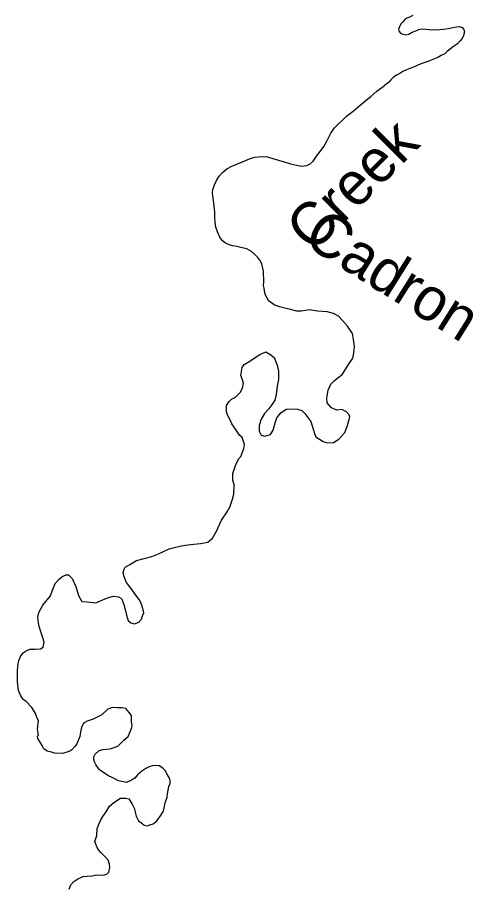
# Model space of a CAD drawing. Extents: x 31699 to 244310, y -8841 to 11474.
# Drawn here: x 102607 to 102980, y 3394 to 4106 of the extents above; entities that cross this region are included whole.
import ezdxf

# ---------------------------------------------------------------- set-up
doc = ezdxf.new("R2010")
doc.units = 0
doc.layers.add('R_Draft', color=7, linetype='Continuous')
doc.layers.add('R_Logo', color=7, linetype='Continuous')

msp = doc.modelspace()

# ---------------------------------------------------------------- linework, layer by layer
at = {"layer": 'R_Logo'}
for points in [[(102930.19, 4107.72), (102926.89, 4106.11), (102925.44, 4105.54)], [(102930.19, 4107.72), (102926.89, 4106.11), (102925.44, 4105.54)], [(102925.44, 4105.54), (102923.8, 4104.36), (102922.03, 4102.65), (102920.54, 4100.87), (102919.2, 4098.37), (102918.64, 4096.61), (102919.02, 4094.68), (102920.19, 4093.37), (102922.08, 4092.41), (102924.49, 4092), (102926.89, 4092.46), (102929.72, 4094), (102932.56, 4095.27), (102935.21, 4096.27), (102937.67, 4096.73), (102941.08, 4096.61), (102943.62, 4096.2), (102947.64, 4095.89), (102952.17, 4096.2), (102955.23, 4096.54), (102959.22, 4097.24), (102962.94, 4098), (102965.8, 4098.53), (102968.34, 4098.66), (102970.42, 4097.91), (102971.73, 4096.26), (102972.31, 4094.27), (102971.65, 4091.45), (102970.58, 4088.81), (102968.81, 4087.1), (102966.8, 4084.71), (102963.39, 4082.29), (102958.34, 4078.22), (102956.31, 4076.5), (102953.41, 4075.03), (102950.51, 4073.49), (102942.38, 4070.22), (102938.34, 4068.79), (102934.83, 4067.36), (102931.66, 4065.88), (102927.82, 4064.52), (102924.98, 4063.39), (102922.14, 4061.85), (102919.51, 4060.45), (102916.87, 4059.11), (102914.11, 4057.11), (102912.15, 4055.19), (102910.27, 4053), (102908.96, 4051.9), (102906.99, 4050.65)], [(102925.44, 4105.54), (102923.8, 4104.36), (102922.03, 4102.65), (102920.54, 4100.87), (102919.2, 4098.37), (102918.64, 4096.61), (102919.02, 4094.68), (102920.19, 4093.37), (102922.08, 4092.41), (102924.49, 4092), (102926.89, 4092.46), (102929.72, 4094), (102932.56, 4095.27), (102935.21, 4096.27), (102937.67, 4096.73), (102941.08, 4096.61), (102943.62, 4096.2), (102947.64, 4095.89), (102952.17, 4096.2), (102955.23, 4096.54), (102959.22, 4097.24), (102962.94, 4098), (102965.8, 4098.53), (102968.34, 4098.66), (102970.42, 4097.91), (102971.73, 4096.26), (102972.31, 4094.27), (102971.65, 4091.45), (102970.58, 4088.81), (102968.81, 4087.1), (102966.8, 4084.71), (102963.39, 4082.29), (102958.34, 4078.22), (102956.31, 4076.5), (102953.41, 4075.03), (102950.51, 4073.49), (102942.38, 4070.22), (102938.34, 4068.79), (102934.83, 4067.36), (102931.66, 4065.88), (102927.82, 4064.52), (102924.98, 4063.39), (102922.14, 4061.85), (102919.51, 4060.45), (102916.87, 4059.11), (102914.11, 4057.11), (102912.15, 4055.19), (102910.27, 4053), (102908.96, 4051.9), (102906.99, 4050.65)], [(102808.72, 3890.22), (102808.43, 3898.92), (102806.86, 3904.9), (102805.41, 3907.75), (102803.71, 3910.12), (102801.33, 3912.49), (102798.49, 3914.84), (102794.72, 3916.98), (102790.84, 3917.98), (102786.56, 3918.91), (102783.21, 3919.65), (102780.2, 3920.4), (102777.18, 3921.69), (102774.88, 3923.72), (102772.76, 3926.75), (102770.69, 3930.93), (102769.49, 3934.78), (102768.88, 3938.98), (102768.55, 3942.71), (102768.48, 3946.98), (102768.36, 3949.65), (102767.89, 3953.92), (102767.63, 3957.05), (102767.04, 3960.18), (102766.8, 3962.98), (102767.08, 3965.66), (102768.28, 3969.35), (102769.88, 3973.05), (102772.09, 3976.43), (102774.77, 3979.41), (102778.25, 3982.48), (102782.41, 3984.69), (102786.97, 3986.43), (102790.74, 3988.03), (102794.05, 3989.56), (102797.63, 3990.82), (102801.34, 3991.89), (102806.72, 3992.65), (102811.46, 3992.2), (102816.01, 3991.01), (102820.64, 3989.55), (102825.06, 3988.09), (102830.48, 3986.58), (102835.24, 3985.39), (102839.31, 3984.73), (102843.57, 3985.07), (102846.41, 3986.58), (102848.84, 3988.76), (102851.56, 3992.82), (102854.63, 3996.54), (102857.55, 4000.8), (102859.88, 4005.05), (102863.36, 4011.72), (102866.15, 4015.97), (102876.11, 4025.56), (102881.57, 4029.53), (102887.28, 4034.37), (102892.08, 4038.46), (102895.82, 4041.66), (102900.81, 4045.95), (102906.99, 4050.65)], [(102808.72, 3890.22), (102808.43, 3898.92), (102806.86, 3904.9), (102805.41, 3907.75), (102803.71, 3910.12), (102801.33, 3912.49), (102798.49, 3914.84), (102794.72, 3916.98), (102790.84, 3917.98), (102786.56, 3918.91), (102783.21, 3919.65), (102780.2, 3920.4), (102777.18, 3921.69), (102774.88, 3923.72), (102772.76, 3926.75), (102770.69, 3930.93), (102769.49, 3934.78), (102768.88, 3938.98), (102768.55, 3942.71), (102768.48, 3946.98), (102768.36, 3949.65), (102767.89, 3953.92), (102767.63, 3957.05), (102767.04, 3960.18), (102766.8, 3962.98), (102767.08, 3965.66), (102768.28, 3969.35), (102769.88, 3973.05), (102772.09, 3976.43), (102774.77, 3979.41), (102778.25, 3982.48), (102782.41, 3984.69), (102786.97, 3986.43), (102790.74, 3988.03), (102794.05, 3989.56), (102797.63, 3990.82), (102801.34, 3991.89), (102806.72, 3992.65), (102811.46, 3992.2), (102816.01, 3991.01), (102820.64, 3989.55), (102825.06, 3988.09), (102830.48, 3986.58), (102835.24, 3985.39), (102839.31, 3984.73), (102843.57, 3985.07), (102846.41, 3986.58), (102848.84, 3988.76), (102851.56, 3992.82), (102854.63, 3996.54), (102857.55, 4000.8), (102859.88, 4005.05), (102863.36, 4011.72), (102866.15, 4015.97), (102876.11, 4025.56), (102881.57, 4029.53), (102887.28, 4034.37), (102892.08, 4038.46), (102895.82, 4041.66), (102900.81, 4045.95), (102906.99, 4050.65)], [(102860.33, 3791.31), (102860.14, 3795.11), (102861.11, 3801.67), (102863.3, 3806.51), (102866.38, 3809.57), (102872.77, 3814.74), (102877.79, 3822.5), (102881.17, 3827.76), (102882.11, 3831.91), (102882.49, 3837.39), (102881.74, 3842.99), (102880.87, 3847.92), (102876.84, 3854), (102872.71, 3858.41), (102869.66, 3861.97), (102865.43, 3864.31), (102860.21, 3865.7), (102852.33, 3866.18), (102845.92, 3867.22), (102839.14, 3866.18), (102835.54, 3866.13), (102829.18, 3867.76), (102825.7, 3868.58), (102821.36, 3869.58), (102817.06, 3871.45), (102814.78, 3872.89), (102812.75, 3874.39), (102811.32, 3876.77), (102810.22, 3878.63), (102809.45, 3881.09), (102808.86, 3885.02), (102808.43, 3887.15), (102808.72, 3890.22)], [(102860.33, 3791.31), (102860.14, 3795.11), (102861.11, 3801.67), (102863.3, 3806.51), (102866.38, 3809.57), (102872.77, 3814.74), (102877.79, 3822.5), (102881.17, 3827.76), (102882.11, 3831.91), (102882.49, 3837.39), (102881.74, 3842.99), (102880.87, 3847.92), (102876.84, 3854), (102872.71, 3858.41), (102869.66, 3861.97), (102865.43, 3864.31), (102860.21, 3865.7), (102852.33, 3866.18), (102845.92, 3867.22), (102839.14, 3866.18), (102835.54, 3866.13), (102829.18, 3867.76), (102825.7, 3868.58), (102821.36, 3869.58), (102817.06, 3871.45), (102814.78, 3872.89), (102812.75, 3874.39), (102811.32, 3876.77), (102810.22, 3878.63), (102809.45, 3881.09), (102808.86, 3885.02), (102808.43, 3887.15), (102808.72, 3890.22)], [(102705.02, 3633), (102702.85, 3635.97), (102700.87, 3638.88), (102697.2, 3643.3), (102696.45, 3644.62), (102695.69, 3646.41), (102694.37, 3649.93), (102693.8, 3652.79), (102694.56, 3655.34), (102695.4, 3656.89), (102699.1, 3659.29), (102704.65, 3662.44), (102717.06, 3665.77), (102722.49, 3667.79), (102731.23, 3672.07), (102740.06, 3674.07), (102744.45, 3675.07), (102751.57, 3675.78), (102756.96, 3676.33), (102763, 3677.49), (102766.62, 3680.75), (102770, 3686.48), (102773.93, 3695.42), (102778.56, 3702.17), (102780.7, 3706.01), (102783, 3712.59), (102784.01, 3716.75), (102784.36, 3724.23), (102783.17, 3728.09), (102783.15, 3733.56), (102785.39, 3740.01), (102788.3, 3745.66), (102789.74, 3747.42), (102792.18, 3754), (102792.93, 3757.15), (102790.77, 3762.93), (102788.68, 3764.97), (102785.54, 3769.73), (102782.41, 3774.22), (102780.95, 3777.81), (102778.76, 3782.05), (102777.98, 3784.57), (102778.18, 3788.98), (102780.2, 3792.29), (102782.3, 3794.19), (102785.34, 3795.97), (102789.35, 3799.71), (102791.23, 3803.34), (102792.04, 3806.96), (102791.26, 3810.02), (102789.81, 3813.67), (102790.98, 3820.1), (102792.61, 3822.46), (102797.03, 3825.4), (102801.45, 3828.27), (102805.35, 3830.67), (102810.31, 3832.82), (102813.47, 3830.99), (102816.98, 3828.44), (102819.48, 3822), (102820.55, 3817.28), (102820.45, 3810.4), (102819.47, 3804.97), (102818.77, 3797.95), (102817.44, 3793.32), (102814.9, 3789.41), (102812.35, 3786.17), (102809.07, 3782.51), (102806.35, 3777.86), (102804.82, 3772.83), (102804.69, 3768.02), (102806.34, 3764.84), (102809.29, 3764.02), (102814, 3765.42), (102816.21, 3769), (102817.85, 3774.97), (102819.32, 3779.06), (102822.53, 3783.18), (102826.82, 3786.05), (102832.08, 3786.34), (102836.01, 3786.2), (102839.56, 3785.11), (102841.93, 3782.48), (102845.4, 3778.12), (102846.83, 3776.08), (102849.91, 3766.11), (102851.15, 3763.59), (102857.14, 3759.61), (102860.49, 3758.65), (102865.55, 3759), (102869.71, 3761.47), (102874.69, 3767.15), (102876.94, 3772.86), (102877.94, 3776.89), (102878.7, 3779.44), (102878.27, 3781.5), (102875.97, 3783.93), (102872.34, 3785.75), (102868.29, 3785.22), (102863.79, 3787.15), (102860.33, 3791.31)], [(102705.02, 3633), (102702.85, 3635.97), (102700.87, 3638.88), (102697.2, 3643.3), (102696.45, 3644.62), (102695.69, 3646.41), (102694.37, 3649.93), (102693.8, 3652.79), (102694.56, 3655.34), (102695.4, 3656.89), (102699.1, 3659.29), (102704.65, 3662.44), (102717.06, 3665.77), (102722.49, 3667.79), (102731.23, 3672.07), (102740.06, 3674.07), (102744.45, 3675.07), (102751.57, 3675.78), (102756.96, 3676.33), (102763, 3677.49), (102766.62, 3680.75), (102770, 3686.48), (102773.93, 3695.42), (102778.56, 3702.17), (102780.7, 3706.01), (102783, 3712.59), (102784.01, 3716.75), (102784.36, 3724.23), (102783.17, 3728.09), (102783.15, 3733.56), (102785.39, 3740.01), (102788.3, 3745.66), (102789.74, 3747.42), (102792.18, 3754), (102792.93, 3757.15), (102790.77, 3762.93), (102788.68, 3764.97), (102785.54, 3769.73), (102782.41, 3774.22), (102780.95, 3777.81), (102778.76, 3782.05), (102777.98, 3784.57), (102778.18, 3788.98), (102780.2, 3792.29), (102782.3, 3794.19), (102785.34, 3795.97), (102789.35, 3799.71), (102791.23, 3803.34), (102792.04, 3806.96), (102791.26, 3810.02), (102789.81, 3813.67), (102790.98, 3820.1), (102792.61, 3822.46), (102797.03, 3825.4), (102801.45, 3828.27), (102805.35, 3830.67), (102810.31, 3832.82), (102813.47, 3830.99), (102816.98, 3828.44), (102819.48, 3822), (102820.55, 3817.28), (102820.45, 3810.4), (102819.47, 3804.97), (102818.77, 3797.95), (102817.44, 3793.32), (102814.9, 3789.41), (102812.35, 3786.17), (102809.07, 3782.51), (102806.35, 3777.86), (102804.82, 3772.83), (102804.69, 3768.02), (102806.34, 3764.84), (102809.29, 3764.02), (102814, 3765.42), (102816.21, 3769), (102817.85, 3774.97), (102819.32, 3779.06), (102822.53, 3783.18), (102826.82, 3786.05), (102832.08, 3786.34), (102836.01, 3786.2), (102839.56, 3785.11), (102841.93, 3782.48), (102845.4, 3778.12), (102846.83, 3776.08), (102849.91, 3766.11), (102851.15, 3763.59), (102857.14, 3759.61), (102860.49, 3758.65), (102865.55, 3759), (102869.71, 3761.47), (102874.69, 3767.15), (102876.94, 3772.86), (102877.94, 3776.89), (102878.7, 3779.44), (102878.27, 3781.5), (102875.97, 3783.93), (102872.34, 3785.75), (102868.29, 3785.22), (102863.79, 3787.15), (102860.33, 3791.31)], [(102669.94, 3502.1), (102670.91, 3504.32), (102674.26, 3507.31), (102677.18, 3508.02), (102683.11, 3508.58), (102689.34, 3510.82), (102694.4, 3515.63), (102697.95, 3518.76), (102700.45, 3525.28), (102701.09, 3527.36), (102700.63, 3530.89), (102700.49, 3535.83), (102698.52, 3538.4), (102696.01, 3541.5), (102692.6, 3541.99), (102689.07, 3542.13), (102684.93, 3542.34), (102681.29, 3541.01), (102676.29, 3536.39), (102669.28, 3532.75), (102664.37, 3531.14), (102661.46, 3529.62), (102659.79, 3525.92), (102658.84, 3522.5), (102658.36, 3518.62), (102655.85, 3512.77), (102654.22, 3510.41), (102651.79, 3507.9), (102650.15, 3506.61), (102644.38, 3504.65), (102637.77, 3505.02), (102635.23, 3505.85), (102631.68, 3506.66), (102629.12, 3508.69), (102627.55, 3511.27), (102625.56, 3514.92), (102624.19, 3517.1), (102623.9, 3519.03), (102624.55, 3519.78), (102623.88, 3524.77), (102624.7, 3531.86), (102623.27, 3534.18), (102622.29, 3537.57), (102620.65, 3540.28), (102619.08, 3542.46), (102614.34, 3547.6), (102612.18, 3548.9), (102609.93, 3552.47), (102608.34, 3556.26), (102607.57, 3563.46), (102607.49, 3568.26), (102607.45, 3571.4), (102607.7, 3576.35), (102608.57, 3580.84), (102609.92, 3583.93), (102612.21, 3587.04), (102614.52, 3588.74), (102617.69, 3590.06), (102621.7, 3589.92), (102626.16, 3590.25), (102628.53, 3591.76), (102629.14, 3595.71), (102628.57, 3598.44), (102627.04, 3602.56), (102625.15, 3608.47), (102624.57, 3611.53), (102624.04, 3615.87), (102624.98, 3619.89), (102628.08, 3626.08), (102634.57, 3633.46), (102636.16, 3638.09), (102638.21, 3643.8), (102641.43, 3647.25), (102643.66, 3649.02), (102646.84, 3650.74), (102649.04, 3650.71), (102652.02, 3647.75), (102654.98, 3641.12), (102657.42, 3633.94), (102660.03, 3628.9), (102664.5, 3628.64), (102671.31, 3627.94), (102681.05, 3631.9), (102685.82, 3633.37), (102690.03, 3632.9), (102691.72, 3631.59), (102692.73, 3630.81), (102694.32, 3626.56), (102695.67, 3621.37), (102696.67, 3616.64), (102697.85, 3613.52), (102700.15, 3611.55), (102703.03, 3610.8), (102706.67, 3612.19), (102708.7, 3614.49), (102709.66, 3617.18), (102710.62, 3619.73), (102709.84, 3623.12), (102708.44, 3627.71), (102706.86, 3630.62), (102705.02, 3633)], [(102669.94, 3502.1), (102670.91, 3504.32), (102674.26, 3507.31), (102677.18, 3508.02), (102683.11, 3508.58), (102689.34, 3510.82), (102694.4, 3515.63), (102697.95, 3518.76), (102700.45, 3525.28), (102701.09, 3527.36), (102700.63, 3530.89), (102700.49, 3535.83), (102698.52, 3538.4), (102696.01, 3541.5), (102692.6, 3541.99), (102689.07, 3542.13), (102684.93, 3542.34), (102681.29, 3541.01), (102676.29, 3536.39), (102669.28, 3532.75), (102664.37, 3531.14), (102661.46, 3529.62), (102659.79, 3525.92), (102658.84, 3522.5), (102658.36, 3518.62), (102655.85, 3512.77), (102654.22, 3510.41), (102651.79, 3507.9), (102650.15, 3506.61), (102644.38, 3504.65), (102637.77, 3505.02), (102635.23, 3505.85), (102631.68, 3506.66), (102629.12, 3508.69), (102627.55, 3511.27), (102625.56, 3514.92), (102624.19, 3517.1), (102623.9, 3519.03), (102624.55, 3519.78), (102623.88, 3524.77), (102624.7, 3531.86), (102623.27, 3534.18), (102622.29, 3537.57), (102620.65, 3540.28), (102619.08, 3542.46), (102614.34, 3547.6), (102612.18, 3548.9), (102609.93, 3552.47), (102608.34, 3556.26), (102607.57, 3563.46), (102607.49, 3568.26), (102607.45, 3571.4), (102607.7, 3576.35), (102608.57, 3580.84), (102609.92, 3583.93), (102612.21, 3587.04), (102614.52, 3588.74), (102617.69, 3590.06), (102621.7, 3589.92), (102626.16, 3590.25), (102628.53, 3591.76), (102629.14, 3595.71), (102628.57, 3598.44), (102627.04, 3602.56), (102625.15, 3608.47), (102624.57, 3611.53), (102624.04, 3615.87), (102624.98, 3619.89), (102628.08, 3626.08), (102634.57, 3633.46), (102636.16, 3638.09), (102638.21, 3643.8), (102641.43, 3647.25), (102643.66, 3649.02), (102646.84, 3650.74), (102649.04, 3650.71), (102652.02, 3647.75), (102654.98, 3641.12), (102657.42, 3633.94), (102660.03, 3628.9), (102664.5, 3628.64), (102671.31, 3627.94), (102681.05, 3631.9), (102685.82, 3633.37), (102690.03, 3632.9), (102691.72, 3631.59), (102692.73, 3630.81), (102694.32, 3626.56), (102695.67, 3621.37), (102696.67, 3616.64), (102697.85, 3613.52), (102700.15, 3611.55), (102703.03, 3610.8), (102706.67, 3612.19), (102708.7, 3614.49), (102709.66, 3617.18), (102710.62, 3619.73), (102709.84, 3623.12), (102708.44, 3627.71), (102706.86, 3630.62), (102705.02, 3633)], [(102649.64, 3394.07), (102650.99, 3397.37), (102653.35, 3400.21), (102656.72, 3402.46), (102659.3, 3403.57), (102661.22, 3404.34), (102664.28, 3404.65), (102668.34, 3404.85), (102672.2, 3405.64), (102677.4, 3405.38), (102680.45, 3406.17), (102682.16, 3407.73), (102682.9, 3411.75), (102682.66, 3414.35), (102681.48, 3417.53), (102679.45, 3419.97), (102675.39, 3423.99), (102674.03, 3425.57), (102673.22, 3426.49), (102672.53, 3428.02), (102671.21, 3431.2), (102670.72, 3433), (102672.18, 3437.76), (102672.49, 3443.58), (102674.1, 3447.47), (102675.13, 3450.03), (102677.21, 3453.4), (102679.95, 3457.11), (102682.68, 3461.63), (102686.23, 3464.82), (102691.52, 3468.18), (102695.98, 3468.38), (102698.39, 3467.61), (102701.18, 3463.45), (102703.04, 3459.6), (102703.4, 3457.81), (102704.27, 3453.61), (102705.5, 3451.36), (102706.39, 3449.9), (102708.88, 3447.87), (102710.98, 3446.23), (102713.38, 3445.6), (102715.44, 3446.37), (102718.36, 3447.28), (102721.32, 3449.66), (102724.26, 3453.72), (102726.66, 3457.76), (102727.96, 3464.53), (102729.69, 3469.09), (102729.92, 3471.7), (102731.09, 3477.86), (102731.99, 3480.35), (102732.02, 3482.62), (102731.18, 3485.28), (102729.27, 3488.12), (102728.3, 3490.51), (102726.2, 3492.75), (102723.17, 3494.7), (102718.37, 3495.1), (102714.86, 3493.84), (102712.21, 3492.6), (102708.91, 3490.48), (102707.07, 3488.71), (102705.56, 3487.42), (102703.2, 3484.72), (102700.56, 3483.07), (102696.58, 3481.21), (102692.78, 3481.82), (102689.83, 3482.57), (102685.4, 3484.78), (102681.11, 3486.71), (102678.88, 3488.42), (102674.37, 3491.49), (102672.94, 3493.33), (102671.57, 3495.78), (102670.41, 3497.9), (102669.77, 3499.96), (102669.94, 3502.1)], [(102649.64, 3394.07), (102650.99, 3397.37), (102653.35, 3400.21), (102656.72, 3402.46), (102659.3, 3403.57), (102661.22, 3404.34), (102664.28, 3404.65), (102668.34, 3404.85), (102672.2, 3405.64), (102677.4, 3405.38), (102680.45, 3406.17), (102682.16, 3407.73), (102682.9, 3411.75), (102682.66, 3414.35), (102681.48, 3417.53), (102679.45, 3419.97), (102675.39, 3423.99), (102674.03, 3425.57), (102673.22, 3426.49), (102672.53, 3428.02), (102671.21, 3431.2), (102670.72, 3433), (102672.18, 3437.76), (102672.49, 3443.58), (102674.1, 3447.47), (102675.13, 3450.03), (102677.21, 3453.4), (102679.95, 3457.11), (102682.68, 3461.63), (102686.23, 3464.82), (102691.52, 3468.18), (102695.98, 3468.38), (102698.39, 3467.61), (102701.18, 3463.45), (102703.04, 3459.6), (102703.4, 3457.81), (102704.27, 3453.61), (102705.5, 3451.36), (102706.39, 3449.9), (102708.88, 3447.87), (102710.98, 3446.23), (102713.38, 3445.6), (102715.44, 3446.37), (102718.36, 3447.28), (102721.32, 3449.66), (102724.26, 3453.72), (102726.66, 3457.76), (102727.96, 3464.53), (102729.69, 3469.09), (102729.92, 3471.7), (102731.09, 3477.86), (102731.99, 3480.35), (102732.02, 3482.62), (102731.18, 3485.28), (102729.27, 3488.12), (102728.3, 3490.51), (102726.2, 3492.75), (102723.17, 3494.7), (102718.37, 3495.1), (102714.86, 3493.84), (102712.21, 3492.6), (102708.91, 3490.48), (102707.07, 3488.71), (102705.56, 3487.42), (102703.2, 3484.72), (102700.56, 3483.07), (102696.58, 3481.21), (102692.78, 3481.82), (102689.83, 3482.57), (102685.4, 3484.78), (102681.11, 3486.71), (102678.88, 3488.42), (102674.37, 3491.49), (102672.94, 3493.33), (102671.57, 3495.78), (102670.41, 3497.9), (102669.77, 3499.96), (102669.94, 3502.1)]]:
    msp.add_lwpolyline(points, dxfattribs=at)

# ---------------------------------------------------------------- texts
at = {"layer": 'R_Draft'}
for s, rotation, p in [('Creek', 45, (102848.57, 3912.87)), ('Cadron', 328, (102839.22, 3921.83))]:
    msp.add_text(s, height=35.2, rotation=rotation, dxfattribs=at).set_placement(p)

doc.saveas('drawing.dxf')
